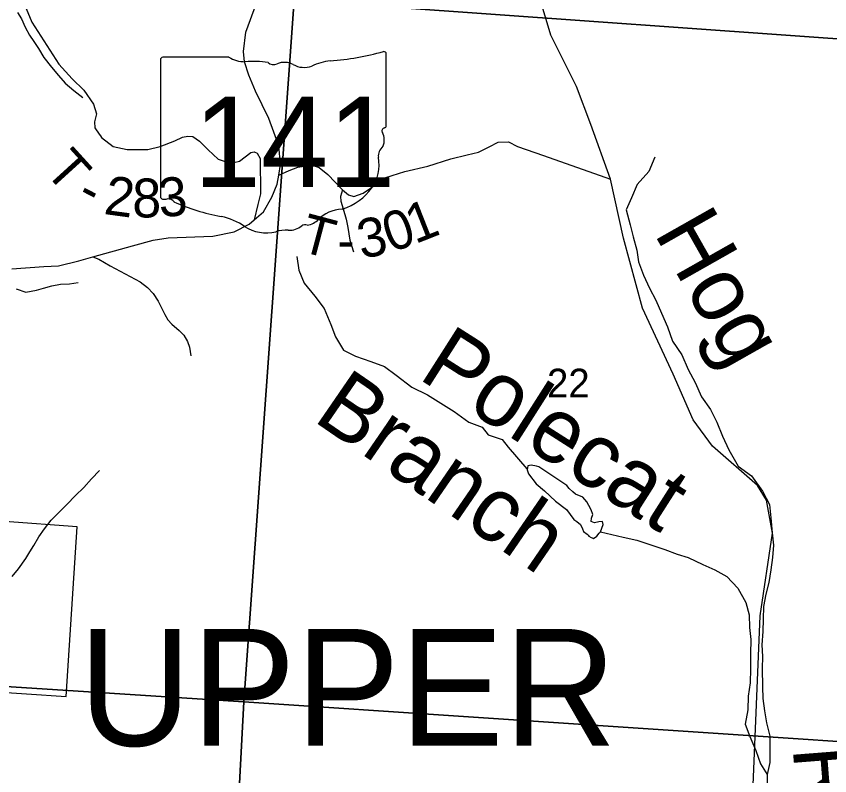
# Model space of a CAD drawing. Extents: x 0 to 34, y 0 to 22.
# Drawn here: x 4.203 to 5.391, y 15.255 to 16.363 of the extents above; entities that cross this region are included whole.
import ezdxf

# ---------------------------------------------------------------- set-up
doc = ezdxf.new("R2010")
doc.units = 0
for name, color, linetype in [('GM_X_Corporation', 7, 'Continuous'), ('GM_X_County_Road', 7, 'Continuous'), ('GM_X_Major_River_Text', 7, 'Continuous'), ('GM_X_Minor_Lake', 7, 'Continuous'), ('GM_X_Minor_River', 7, 'Continuous'), ('GM_X_Minor_River_Text', 7, 'Continuous'), ('GM_X_Section_Text', 7, 'Continuous'), ('GM_X_State_Location', 7, 'Continuous'), ('GM_X_State_Route', 7, 'Continuous'), ('GM_X_State_Shield', 7, 'Continuous'), ('GM_X_Township_Road', 7, 'Continuous'), ('GM_X_Township_Road_Text', 7, 'Continuous'), ('GM_X_Township_Text', 7, 'Continuous')]:
    doc.layers.add(name, color=color, linetype=linetype)

msp = doc.modelspace()

# ---------------------------------------------------------------- linework, layer by layer
at = {"layer": 'GM_X_Corporation'}
for points in [[(4.6804, 17.3872), (5.6845, 17.321), (5.612, 16.3148), (5.6072, 16.3154), (4.6087, 16.3871)], [(4.6087, 16.3871), (4.5353, 15.3628), (3.5455, 15.4266), (3.6056, 16.4577)], [(4.6087, 16.3871), (5.6072, 16.3154), (5.5415, 15.2956), (4.5353, 15.3628)], [(3.5455, 15.4266), (4.5353, 15.3628), (4.4813, 14.3453), (3.4851, 14.4189)], [(5.5415, 15.2956), (5.4795, 14.2928), (4.4813, 14.3453), (4.5353, 15.3628)]]:
    msp.add_lwpolyline(points, close=True, dxfattribs=at)
msp.add_lwpolyline([(3.986, 15.3897), (4.2757, 15.3706), (4.2921, 15.6181), (4.0804, 15.6335)], dxfattribs=at)
at = {"layer": 'GM_X_County_Road'}
msp.add_lwpolyline([(5.2739, 15.1116), (5.2892, 15.4883), (5.3073, 15.6088), (5.2985, 15.6568), (5.2855, 15.6781), (5.2197, 15.7355), (5.1913, 15.7742), (5.1621, 15.8408), (5.1173, 15.9369), (5.0899, 16.0394), (5.0709, 16.1252), (5.042, 16.2049), (5.0212, 16.2608), (4.9838, 16.3357), (4.9681, 16.3879)], dxfattribs=at)
at = {"layer": 'GM_X_Minor_Lake'}
for points in [[(4.9721, 15.7016), (4.9661, 15.7058), (4.9627, 15.7066), (4.9551, 15.7081), (4.9498, 15.707), (4.949, 15.701), (4.9509, 15.6953), (4.9622, 15.6808), (4.9743, 15.6705), (4.9905, 15.6557), (5.0064, 15.6431), (5.0173, 15.6287), (5.0215, 15.6256), (5.0268, 15.6214), (5.0298, 15.6153), (5.0313, 15.6112), (5.0366, 15.6073), (5.0381, 15.6058), (5.0389, 15.6043), (5.0423, 15.6024), (5.0438, 15.602), (5.046, 15.6009), (5.051, 15.6043), (5.054, 15.6088), (5.0559, 15.6107)], [(5.0559, 15.6107), (5.0601, 15.6213), (5.059, 15.6258), (5.0537, 15.6255), (5.0472, 15.624), (5.0427, 15.6259), (5.0431, 15.6305), (5.045, 15.6358), (5.0424, 15.6426), (5.0393, 15.649), (5.0363, 15.6547), (5.0303, 15.6612), (5.0197, 15.6658), (5.0159, 15.6692), (5.0106, 15.6738), (5.0069, 15.6784), (4.9721, 15.7016)]]:
    msp.add_lwpolyline(points, dxfattribs=at)
at = {"layer": 'GM_X_Minor_River'}
for points in [[(4.2049, 16.3686), (4.2106, 16.3591), (4.2159, 16.3473), (4.2223, 16.3356), (4.2287, 16.3261), (4.2355, 16.3159), (4.2435, 16.303), (4.2544, 16.2889), (4.2646, 16.2764), (4.2744, 16.2654), (4.2873, 16.2548), (4.3005, 16.2446)], [(5.1353, 16.1573), (5.1269, 16.1364), (5.1098, 16.1178), (5.1014, 16.0981), (5.0934, 16.0806), (5.0994, 16.0589), (5.104, 16.0414), (5.1092, 16.0216), (5.1114, 16.0045), (5.119, 15.9851), (5.1276, 15.9661), (5.1367, 15.949), (5.1453, 15.9296), (5.154, 15.9098), (5.1611, 15.8889), (5.1747, 15.8691), (5.1841, 15.8478), (5.1943, 15.8284), (5.2037, 15.8075), (5.2165, 15.7892), (5.226, 15.7709), (5.2343, 15.7504), (5.2433, 15.7302), (5.2572, 15.7067), (5.2765, 15.6922), (5.2927, 15.6701), (5.3029, 15.6507), (5.3048, 15.631), (5.307, 15.6093), (5.3088, 15.5914), (5.3073, 15.5732), (5.305, 15.5553), (5.3019, 15.537), (5.2977, 15.5199), (5.2942, 15.5017), (5.2934, 15.4831), (5.293, 15.4652), (5.2915, 15.4458), (5.2926, 15.4287), (5.2921, 15.4112), (5.2928, 15.3846), (5.2932, 15.3675), (5.2954, 15.3496), (5.2984, 15.3321), (5.3033, 15.3127), (5.3032, 15.2945), (5.3035, 15.274), (5.2997, 15.2568), (5.2993, 15.2386)], [(4.6129, 16.0126), (4.6155, 15.9925), (4.6234, 15.9738), (4.6389, 15.9544), (4.6525, 15.9365), (4.6623, 15.9133), (4.669, 15.8951), (4.6807, 15.8757), (4.6985, 15.8673), (4.7208, 15.8593), (4.7405, 15.852), (4.7579, 15.8395), (4.7805, 15.8216), (4.8036, 15.8105), (4.8229, 15.7983), (4.8425, 15.7862), (4.8637, 15.7709), (4.8834, 15.7637), (4.8921, 15.7524), (4.9125, 15.7456), (4.9215, 15.7343), (4.9487, 15.7026), (4.9487, 15.7026)], [(4.2029, 15.9654), (4.2169, 15.9605), (4.2324, 15.9636), (4.2426, 15.9662), (4.2551, 15.9696), (4.2676, 15.9719), (4.2808, 15.9727), (4.2933, 15.9746)], [(4.1972, 15.5457), (4.2063, 15.5567), (4.2172, 15.5718), (4.2229, 15.5813), (4.2289, 15.5908), (4.2361, 15.6033), (4.2441, 15.6151), (4.2539, 15.6276), (4.277, 15.6507), (4.2894, 15.6636), (4.3015, 15.6754), (4.3129, 15.6879), (4.3246, 15.7)], [(5.0559, 15.6107), (5.089, 15.603), (5.1093, 15.5985), (5.1297, 15.5917), (5.1501, 15.5849), (5.1682, 15.5781), (5.1842, 15.5733), (5.2054, 15.563), (5.2232, 15.5554), (5.2406, 15.5455), (5.2568, 15.5283), (5.2681, 15.5074), (5.273, 15.4896), (5.2737, 15.4709), (5.2756, 15.4538), (5.2751, 15.4329), (5.2751, 15.4108), (5.2747, 15.3903), (5.2716, 15.3709), (5.2712, 15.3512), (5.2673, 15.3303), (5.2741, 15.312), (5.2828, 15.2915), (5.2895, 15.2721), (5.2948, 15.2643), (5.2997, 15.2568)]]:
    msp.add_lwpolyline(points, dxfattribs=at)
at = {"layer": 'GM_X_State_Route'}
msp.add_lwpolyline([(4.1968, 15.9947), (4.2431, 15.9978), (4.2647, 15.999), (4.2944, 16.0061), (4.3148, 16.0118), (4.3727, 16.0279), (4.4031, 16.0365), (4.4251, 16.0396), (4.4903, 16.0423), (4.5214, 16.0486), (4.5431, 16.0596), (4.5504, 16.0659), (4.5643, 16.0779), (4.5764, 16.0989), (4.5839, 16.1181), (4.5864, 16.131), (4.5889, 16.1469), (4.5863, 16.1742), (4.5718, 16.2139), (4.5524, 16.254), (4.5426, 16.2769), (4.5365, 16.2964), (4.5349, 16.3116), (4.5384, 16.34), (4.5538, 16.3822)], dxfattribs=at)
at = {"layer": 'GM_X_State_Shield'}
for p, q in [((4.7434, 16.2035), (4.7434, 16.3082)), ((4.4138, 16.2997), (4.4138, 16.0996)), ((4.5135, 16.3032), (4.417, 16.3032)), ((4.7433, 16.2035), (4.7434, 16.2035))]:
    msp.add_line(p, q, dxfattribs=at)
for centre, major_axis, start_param, end_param in [((4.6259, 16.576), (0.3495, 0), 4.814394, 5.042369), ((4.7397, 16.3086), (0.00367, 0), 6.141152, 7.989035), ((4.4175, 16.3002), (0.00382, 0), 1.712693, 3.28349), ((4.5365, 16.3264), (0.037, 0), 4.042523, 4.731795), ((4.5488, 16.1908), (0.133, 0), 1.404758, 1.657858), ((4.579, 16.3012), (0.0107, 0), 3.836095, 5.185415), ((4.5947, 16.2781), (0.0222, 0), 0.950623, 2.079405), ((4.6705, 16.2421), (0.0703, 0), 1.699011, 2.107814), ((4.6233, 16.3098), (0.0267, 0), 4.081561, 5.145723), ((4.7394, 16.2031), (0.00393, 0), 5.05454, 6.418171), ((4.7425, 16.1958), (0.00568, 0), 1.883978, 3.671073), ((4.7064, 16.1825), (0.0341, 0), 5.934695, 6.695948), ((4.7565, 16.1597), (0.0248, 0), 2.387724, 3.262537), ((4.6455, 16.1463), (0.0874, 0), 5.101752, 6.440018), ((4.4176, 16.0992), (0.00385, 0), 3.00124, 4.508301), ((4.4182, 16.1197), (0.0294, 0), 4.665946, 4.897461), ((4.4242, 16.0881), (0.0106, 0), 0.519207, 1.627899), ((4.558, 16.2679), (0.2524, 0), 4.195997, 4.488961), ((4.4828, 16.0097), (0.079, 0), 0.823519, 1.323587), ((4.6824, 16.0434), (0.0479, 0), 1.647645, 2.488434), ((4.6249, 16.0527), (0.00752, 0), 1.147584, 2.315152), ((4.6217, 16.0802), (0.0282, 0), 4.937069, 5.64225), ((4.5682, 16.0871), (0.0501, 0), 4.026481, 4.996735), ((4.5971, 16.0179), (0.0412, 0), 1.495662, 1.94098), ((4.6008, 16.0721), (0.0267, 0), 4.691044, 5.507374)]:
    msp.add_ellipse(centre, major_axis=major_axis, ratio=0.8, start_param=start_param, end_param=end_param, dxfattribs=at)
at = {"layer": 'GM_X_Township_Road'}
msp.add_line((4.973, 16.1598), (5.0709, 16.1252), dxfattribs=at)
for points in [[(4.172, 16.4522), (4.1747, 16.4478), (4.1929, 16.4186), (4.2126, 16.3863), (4.2256, 16.3545), (4.2435, 16.3271), (4.2652, 16.2933), (4.2848, 16.2716), (4.3019, 16.2553), (4.3158, 16.2349), (4.3204, 16.2207), (4.3172, 16.209), (4.3177, 16.2003), (4.3243, 16.1909)], [(4.3243, 16.1909), (4.3259, 16.1886), (4.3276, 16.186), (4.3444, 16.1732), (4.3648, 16.1686), (4.3951, 16.1687), (4.413, 16.1732), (4.4348, 16.1811), (4.4459, 16.1866), (4.4535, 16.1879), (4.4607, 16.1878), (4.4708, 16.1808), (4.4834, 16.168), (4.4979, 16.1547), (4.511, 16.1503), (4.5209, 16.1497), (4.5289, 16.1514), (4.5373, 16.1581), (4.5454, 16.1644), (4.5504, 16.1654), (4.5549, 16.1634), (4.5593, 16.1557), (4.5597, 16.1041), (4.5559, 16.0882), (4.5504, 16.0659)], [(4.5864, 16.131), (4.6017, 16.1378), (4.6143, 16.1428), (4.6299, 16.1451), (4.6379, 16.145), (4.6454, 16.1425), (4.658, 16.132), (4.6792, 16.1096), (4.6881, 16.1025), (4.696, 16.1001), (4.7098, 16.1051), (4.7294, 16.1184), (4.7428, 16.1279), (4.7703, 16.1365), (4.8042, 16.1441), (4.8374, 16.1552), (4.8614, 16.1608), (4.8782, 16.1646), (4.8935, 16.1726), (4.9065, 16.1795), (4.9217, 16.18), (4.9348, 16.1732), (4.973, 16.1598)], [(4.6792, 16.1096), (4.6763, 16.1001), (4.6769, 16.0933), (4.6805, 16.0822), (4.6847, 16.0669), (4.6871, 16.0547), (4.6901, 16.0361), (4.6954, 16.0192)], [(4.3148, 16.0118), (4.3234, 16.0085), (4.3402, 15.999), (4.3841, 15.9753), (4.3949, 15.9675), (4.403, 15.9586), (4.4104, 15.9474), (4.4154, 15.9367), (4.4202, 15.9279), (4.4246, 15.9202), (4.4301, 15.9136), (4.4409, 15.9043), (4.4476, 15.8977), (4.453, 15.8885), (4.4559, 15.8804), (4.4579, 15.8675)]]:
    msp.add_lwpolyline(points, dxfattribs=at)

# ---------------------------------------------------------------- texts
at = {"layer": 'GM_X_Major_River_Text'}
msp.add_text('Run', height=0.09467, rotation=274.4922, dxfattribs=at).set_placement((5.3367, 15.2958))
at = {"layer": 'GM_X_Minor_River_Text'}
for s, height, rotation, p in [('Hog', 0.09468, 299.4951, (5.1333, 16.047)), ('Polecat', 0.09469, 327.4947, (4.7881, 15.8354)), ('Branch', 0.09469, 325.4951, (4.6345, 15.774))]:
    msp.add_text(s, height=height, rotation=rotation, dxfattribs=at).set_placement(p)
at = {"layer": 'GM_X_Section_Text'}
msp.add_text('22', height=0.04186, rotation=0, dxfattribs=at).set_placement((4.978, 15.8069))
at = {"layer": 'GM_X_State_Location'}
for s, p in [('s', (4.5749, 16.1864)), ('r', (4.5748, 16.1864))]:
    msp.add_text(s, height=0.000189, dxfattribs=at).set_placement(p)
msp.add_text('141', height=0.000189, rotation=0, dxfattribs=at).set_placement((4.508, 16.1726))
at = {"layer": 'GM_X_State_Shield'}
msp.add_text('141', height=0.13184, dxfattribs=at).set_placement((4.4623, 16.1137))
at = {"layer": 'GM_X_Township_Road_Text'}
for s, rotation, p in [('T', 312.2603, (4.2427, 16.1367)), ('2', 352.3507, (4.3296, 16.0747)), ('3', 4.7263, (4.4126, 16.0697)), ('8', 0.003, (4.3725, 16.0695)), ('-', 332.458, (4.2885, 16.092)), ('0', 19.3519, (4.7501, 16.0179)), ('1', 21.5291, (4.7853, 16.0303)), ('T', 345.0927, (4.6148, 16.0209)), ('3', 10.7065, (4.7067, 16.009)), ('-', 0.1046, (4.672, 16.0079))]:
    msp.add_text(s, height=0.0568, rotation=rotation, dxfattribs=at).set_placement(p)
at = {"layer": 'GM_X_Township_Text'}
msp.add_text('UPPER', height=0.17045, rotation=0, dxfattribs=at).set_placement((4.2943, 15.2985))

doc.saveas('drawing.dxf')
